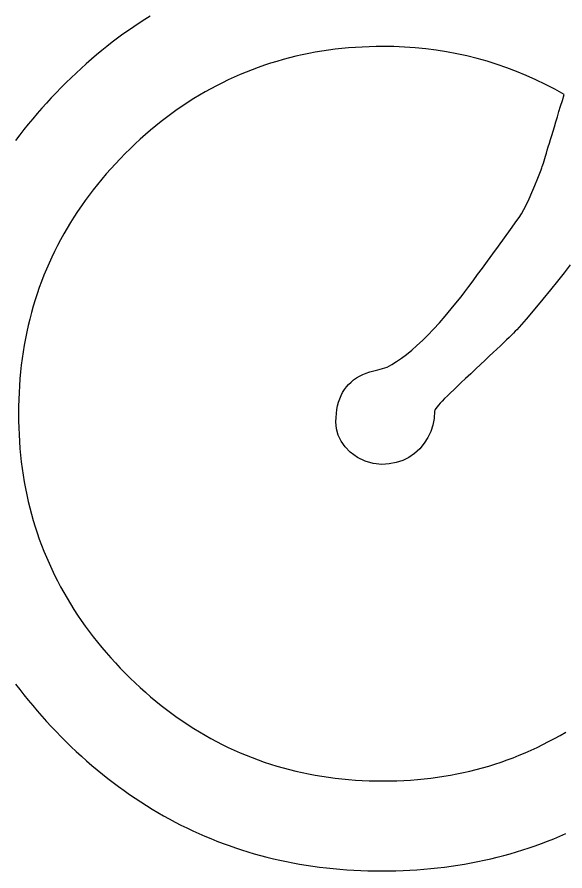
# Model space of a CAD drawing. Extents: x 99982 to 100176, y 99905 to 100011.
# Drawn here: x 100009.4935 to 100009.535, y 99915.5331 to 99915.5976 of the extents above; entities that cross this region are included whole.
import ezdxf

# ---------------------------------------------------------------- set-up
doc = ezdxf.new("R2010")
doc.units = 0
doc.layers.add('TR_SN_ConstructionSigns', color=7, linetype='Continuous')

msp = doc.modelspace()

# ---------------------------------------------------------------- linework, layer by layer
at = {"layer": 'TR_SN_ConstructionSigns'}
for p, q in [((100009.503616, 99915.597716), (100009.503197, 99915.597454)), ((100009.502367, 99915.596909), (100009.501956, 99915.596626)), ((100009.50278, 99915.597185), (100009.502367, 99915.596909)), ((100009.503197, 99915.597454), (100009.50278, 99915.597185)), ((100009.501548, 99915.596336), (100009.501143, 99915.596039)), ((100009.501956, 99915.596626), (100009.501548, 99915.596336)), ((100009.500741, 99915.595735), (100009.500341, 99915.595424)), ((100009.501143, 99915.596039), (100009.500741, 99915.595735)), ((100009.499945, 99915.595106), (100009.499551, 99915.594781)), ((100009.500341, 99915.595424), (100009.499945, 99915.595106)), ((100009.51559, 99915.594886), (100009.5151, 99915.594786)), ((100009.516084, 99915.594978), (100009.51559, 99915.594886)), ((100009.516581, 99915.595062), (100009.516084, 99915.594978)), ((100009.517082, 99915.595136), (100009.516581, 99915.595062)), ((100009.517587, 99915.595202), (100009.517082, 99915.595136)), ((100009.518095, 99915.595259), (100009.517587, 99915.595202)), ((100009.518607, 99915.595307), (100009.518095, 99915.595259)), ((100009.519122, 99915.595346), (100009.518607, 99915.595307)), ((100009.519642, 99915.595377), (100009.519122, 99915.595346)), ((100009.520164, 99915.595399), (100009.519642, 99915.595377)), ((100009.520691, 99915.595412), (100009.520164, 99915.595399)), ((100009.521221, 99915.595416), (100009.520691, 99915.595412)), ((100009.522035, 99915.595405), (100009.521221, 99915.595416)), ((100009.522842, 99915.595372), (100009.522035, 99915.595405)), ((100009.523643, 99915.595316), (100009.522842, 99915.595372)), ((100009.524438, 99915.595237), (100009.523643, 99915.595316)), ((100009.525227, 99915.595137), (100009.524438, 99915.595237)), ((100009.526009, 99915.595014), (100009.525227, 99915.595137)), ((100009.526785, 99915.594868), (100009.526009, 99915.595014)), ((100009.49916, 99915.594449), (100009.498772, 99915.59411)), ((100009.499551, 99915.594781), (100009.49916, 99915.594449)), ((100009.513177, 99915.594295), (100009.512705, 99915.594151)), ((100009.513652, 99915.594431), (100009.513177, 99915.594295)), ((100009.514131, 99915.594558), (100009.513652, 99915.594431)), ((100009.514614, 99915.594676), (100009.514131, 99915.594558)), ((100009.5151, 99915.594786), (100009.514614, 99915.594676)), ((100009.527554, 99915.594701), (100009.526785, 99915.594868)), ((100009.528318, 99915.594511), (100009.527554, 99915.594701)), ((100009.529075, 99915.594298), (100009.528318, 99915.594511)), ((100009.529825, 99915.594063), (100009.529075, 99915.594298)), ((100009.498387, 99915.593764), (100009.498005, 99915.593411)), ((100009.498772, 99915.59411), (100009.498387, 99915.593764)), ((100009.511312, 99915.593665), (100009.510854, 99915.593485)), ((100009.511772, 99915.593836), (100009.511312, 99915.593665)), ((100009.512237, 99915.593998), (100009.511772, 99915.593836)), ((100009.512705, 99915.594151), (100009.512237, 99915.593998)), ((100009.53057, 99915.593806), (100009.529825, 99915.594063)), ((100009.531308, 99915.593527), (100009.53057, 99915.593806)), ((100009.497625, 99915.593052), (100009.497248, 99915.592685)), ((100009.498005, 99915.593411), (100009.497625, 99915.593052)), ((100009.509951, 99915.5931), (100009.509505, 99915.592894)), ((100009.510401, 99915.593297), (100009.509951, 99915.5931)), ((100009.510854, 99915.593485), (100009.510401, 99915.593297)), ((100009.532039, 99915.593225), (100009.531308, 99915.593527)), ((100009.532765, 99915.592901), (100009.532039, 99915.593225)), ((100009.496874, 99915.592311), (100009.496499, 99915.591925)), ((100009.497248, 99915.592685), (100009.496874, 99915.592311)), ((100009.508623, 99915.592457), (100009.508188, 99915.592224)), ((100009.509062, 99915.59268), (100009.508623, 99915.592457)), ((100009.509505, 99915.592894), (100009.509062, 99915.59268)), ((100009.533484, 99915.592554), (100009.532765, 99915.592901)), ((100009.534197, 99915.592185), (100009.533484, 99915.592554)), ((100009.496499, 99915.591925), (100009.49613, 99915.591536)), ((100009.507328, 99915.591734), (100009.506904, 99915.591476)), ((100009.507756, 99915.591984), (100009.507328, 99915.591734)), ((100009.508188, 99915.592224), (100009.507756, 99915.591984)), ((100009.534904, 99915.591794), (100009.534197, 99915.592185)), ((100009.534767, 99915.591342), (100009.534904, 99915.591794)), ((100009.495768, 99915.591144), (100009.495414, 99915.59075)), ((100009.49613, 99915.591536), (100009.495768, 99915.591144)), ((100009.506483, 99915.591209), (100009.506066, 99915.590933)), ((100009.506904, 99915.591476), (100009.506483, 99915.591209)), ((100009.534636, 99915.590909), (100009.534767, 99915.591342)), ((100009.495414, 99915.59075), (100009.495067, 99915.590352)), ((100009.505652, 99915.590648), (100009.505243, 99915.590355)), ((100009.506066, 99915.590933), (100009.505652, 99915.590648)), ((100009.534391, 99915.590097), (100009.534511, 99915.590494)), ((100009.534511, 99915.590494), (100009.534636, 99915.590909)), ((100009.494726, 99915.589951), (100009.494394, 99915.589548)), ((100009.495067, 99915.590352), (100009.494726, 99915.589951)), ((100009.504434, 99915.589742), (100009.504035, 99915.589422)), ((100009.504836, 99915.590053), (100009.504434, 99915.589742)), ((100009.505243, 99915.590355), (100009.504836, 99915.590053)), ((100009.534276, 99915.589719), (100009.534391, 99915.590097)), ((100009.494068, 99915.589141), (100009.493749, 99915.588732)), ((100009.494394, 99915.589548), (100009.494068, 99915.589141)), ((100009.50364, 99915.589094), (100009.503248, 99915.588757)), ((100009.504035, 99915.589422), (100009.50364, 99915.589094)), ((100009.534063, 99915.589017), (100009.534167, 99915.589359)), ((100009.534167, 99915.589359), (100009.534276, 99915.589719)), ((100009.493749, 99915.588732), (100009.493438, 99915.58832)), ((100009.503248, 99915.588757), (100009.50286, 99915.588411)), ((100009.533873, 99915.588389), (100009.533965, 99915.588694)), ((100009.533965, 99915.588694), (100009.534063, 99915.589017)), ((100009.502476, 99915.588056), (100009.502095, 99915.587693)), ((100009.50286, 99915.588411), (100009.502476, 99915.588056)), ((100009.533628, 99915.587585), (100009.533704, 99915.587835)), ((100009.533704, 99915.587835), (100009.533786, 99915.588103)), ((100009.533786, 99915.588103), (100009.533873, 99915.588389)), ((100009.501718, 99915.587321), (100009.501347, 99915.586942)), ((100009.502095, 99915.587693), (100009.501718, 99915.587321)), ((100009.533492, 99915.587141), (100009.533557, 99915.587354)), ((100009.533557, 99915.587354), (100009.533628, 99915.587585)), ((100009.500985, 99915.58656), (100009.500632, 99915.586174)), ((100009.501347, 99915.586942), (100009.500985, 99915.58656)), ((100009.533286, 99915.586474), (100009.533329, 99915.586613)), ((100009.533329, 99915.586613), (100009.533378, 99915.586771)), ((100009.533378, 99915.586771), (100009.533432, 99915.586947)), ((100009.533432, 99915.586947), (100009.533492, 99915.587141)), ((100009.500632, 99915.586174), (100009.500287, 99915.585785)), ((100009.532924, 99915.585481), (100009.533168, 99915.586101)), ((100009.533168, 99915.586101), (100009.533189, 99915.586167)), ((100009.533189, 99915.586167), (100009.533216, 99915.586251)), ((100009.533216, 99915.586251), (100009.533249, 99915.586353)), ((100009.533249, 99915.586353), (100009.533286, 99915.586474)), ((100009.499951, 99915.585391), (100009.499624, 99915.584994)), ((100009.500287, 99915.585785), (100009.499951, 99915.585391)), ((100009.532689, 99915.58491), (100009.532924, 99915.585481)), ((100009.499306, 99915.584594), (100009.498996, 99915.584189)), ((100009.499624, 99915.584994), (100009.499306, 99915.584594)), ((100009.532465, 99915.584388), (100009.532689, 99915.58491)), ((100009.498996, 99915.584189), (100009.498695, 99915.583781)), ((100009.53225, 99915.583914), (100009.532465, 99915.584388)), ((100009.498403, 99915.583369), (100009.498119, 99915.582953)), ((100009.498695, 99915.583781), (100009.498403, 99915.583369)), ((100009.531852, 99915.583111), (100009.532046, 99915.583488)), ((100009.532046, 99915.583488), (100009.53225, 99915.583914)), ((100009.498119, 99915.582953), (100009.497844, 99915.582533)), ((100009.531494, 99915.582503), (100009.531668, 99915.582783)), ((100009.531668, 99915.582783), (100009.531852, 99915.583111)), ((100009.497578, 99915.58211), (100009.497321, 99915.581683)), ((100009.497844, 99915.582533), (100009.497578, 99915.58211)), ((100009.530847, 99915.581597), (100009.53133, 99915.582272)), ((100009.53133, 99915.582272), (100009.531494, 99915.582503)), ((100009.497321, 99915.581683), (100009.497072, 99915.581252)), ((100009.530383, 99915.580952), (100009.530847, 99915.581597)), ((100009.496832, 99915.580818), (100009.496601, 99915.58038)), ((100009.497072, 99915.581252), (100009.496832, 99915.580818)), ((100009.529939, 99915.580338), (100009.530383, 99915.580952)), ((100009.496601, 99915.58038), (100009.496378, 99915.579938)), ((100009.529516, 99915.579753), (100009.529939, 99915.580338)), ((100009.496164, 99915.579492), (100009.495959, 99915.579043)), ((100009.496378, 99915.579938), (100009.496164, 99915.579492)), ((100009.529111, 99915.579199), (100009.529516, 99915.579753)), ((100009.495959, 99915.579043), (100009.495763, 99915.57859)), ((100009.528727, 99915.578675), (100009.529111, 99915.579199)), ((100009.535353, 99915.578914), (100009.534897, 99915.578322)), ((100009.495575, 99915.578133), (100009.495397, 99915.577672)), ((100009.495763, 99915.57859), (100009.495575, 99915.578133)), ((100009.528018, 99915.577718), (100009.528363, 99915.578181)), ((100009.528363, 99915.578181), (100009.528727, 99915.578675)), ((100009.534897, 99915.578322), (100009.534402, 99915.577694)), ((100009.495397, 99915.577672), (100009.495226, 99915.577208)), ((100009.527694, 99915.577284), (100009.528018, 99915.577718)), ((100009.534402, 99915.577694), (100009.533867, 99915.57703)), ((100009.495226, 99915.577208), (100009.495065, 99915.57674)), ((100009.527104, 99915.576508), (100009.527389, 99915.576881)), ((100009.527389, 99915.576881), (100009.527694, 99915.577284)), ((100009.533867, 99915.57703), (100009.533292, 99915.576332)), ((100009.494912, 99915.576268), (100009.494768, 99915.575792)), ((100009.495065, 99915.57674), (100009.494912, 99915.576268)), ((100009.526839, 99915.576165), (100009.527104, 99915.576508)), ((100009.533292, 99915.576332), (100009.532677, 99915.575598)), ((100009.494768, 99915.575792), (100009.494633, 99915.575313)), ((100009.525916, 99915.575051), (100009.526372, 99915.575592)), ((100009.526372, 99915.575592), (100009.526839, 99915.576165)), ((100009.532677, 99915.575598), (100009.532022, 99915.574829)), ((100009.494633, 99915.575313), (100009.494507, 99915.57483)), ((100009.525468, 99915.574541), (100009.525916, 99915.575051)), ((100009.494389, 99915.574343), (100009.49428, 99915.573853)), ((100009.494507, 99915.57483), (100009.494389, 99915.574343)), ((100009.525031, 99915.574064), (100009.525468, 99915.574541)), ((100009.532022, 99915.574829), (100009.531328, 99915.574024)), ((100009.49428, 99915.573853), (100009.494179, 99915.573358)), ((100009.524185, 99915.573204), (100009.524603, 99915.573618)), ((100009.524603, 99915.573618), (100009.525031, 99915.574064)), ((100009.530912, 99915.573613), (100009.530733, 99915.573439)), ((100009.53107, 99915.573768), (100009.530912, 99915.573613)), ((100009.531209, 99915.573905), (100009.53107, 99915.573768)), ((100009.531328, 99915.574024), (100009.531209, 99915.573905)), ((100009.494179, 99915.573358), (100009.494088, 99915.57286)), ((100009.523777, 99915.572822), (100009.524185, 99915.573204)), ((100009.530316, 99915.573037), (100009.530077, 99915.572809)), ((100009.530534, 99915.573247), (100009.530316, 99915.573037)), ((100009.530733, 99915.573439), (100009.530534, 99915.573247)), ((100009.494005, 99915.572359), (100009.493931, 99915.571853)), ((100009.494088, 99915.57286), (100009.494005, 99915.572359)), ((100009.522989, 99915.572153), (100009.523378, 99915.572471)), ((100009.523378, 99915.572471), (100009.523777, 99915.572822)), ((100009.529818, 99915.572562), (100009.52954, 99915.572297)), ((100009.530077, 99915.572809), (100009.529818, 99915.572562)), ((100009.493931, 99915.571853), (100009.493865, 99915.571344)), ((100009.52224, 99915.571611), (100009.52261, 99915.571866)), ((100009.52261, 99915.571866), (100009.522989, 99915.572153)), ((100009.528923, 99915.571713), (100009.528584, 99915.571393)), ((100009.529241, 99915.572014), (100009.528923, 99915.571713)), ((100009.52954, 99915.572297), (100009.529241, 99915.572014)), ((100009.493865, 99915.571344), (100009.493809, 99915.570831)), ((100009.520815, 99915.57099), (100009.52153, 99915.571197)), ((100009.52153, 99915.571197), (100009.52188, 99915.571389)), ((100009.52188, 99915.571389), (100009.52224, 99915.571611)), ((100009.528226, 99915.571055), (100009.527848, 99915.570699)), ((100009.528584, 99915.571393), (100009.528226, 99915.571055)), ((100009.493809, 99915.570831), (100009.493761, 99915.570315)), ((100009.518987, 99915.570226), (100009.519201, 99915.570375)), ((100009.519201, 99915.570375), (100009.519431, 99915.570512)), ((100009.519431, 99915.570512), (100009.519676, 99915.570634)), ((100009.519676, 99915.570634), (100009.519937, 99915.570743)), ((100009.519937, 99915.570743), (100009.520214, 99915.570839)), ((100009.520214, 99915.570839), (100009.520507, 99915.570921)), ((100009.520507, 99915.570921), (100009.520815, 99915.57099)), ((100009.527848, 99915.570699), (100009.527449, 99915.570324)), ((100009.493721, 99915.569794), (100009.493691, 99915.56927)), ((100009.493761, 99915.570315), (100009.493721, 99915.569794)), ((100009.518442, 99915.569697), (100009.518608, 99915.569886)), ((100009.518608, 99915.569886), (100009.51879, 99915.570063)), ((100009.51879, 99915.570063), (100009.518987, 99915.570226)), ((100009.526827, 99915.569745), (100009.526551, 99915.569484)), ((100009.527126, 99915.570025), (100009.526827, 99915.569745)), ((100009.527449, 99915.570324), (100009.527126, 99915.570025)), ((100009.493691, 99915.56927), (100009.493669, 99915.568742)), ((100009.518038, 99915.569046), (100009.518157, 99915.569276)), ((100009.518157, 99915.569276), (100009.518291, 99915.569493)), ((100009.518291, 99915.569493), (100009.518442, 99915.569697)), ((100009.5263, 99915.569242), (100009.526072, 99915.569018)), ((100009.526551, 99915.569484), (100009.5263, 99915.569242)), ((100009.493669, 99915.568742), (100009.493656, 99915.56821)), ((100009.517777, 99915.568275), (100009.517848, 99915.568545)), ((100009.517848, 99915.568545), (100009.517935, 99915.568802)), ((100009.517935, 99915.568802), (100009.518038, 99915.569046)), ((100009.525533, 99915.568461), (100009.525401, 99915.568313)), ((100009.525689, 99915.568628), (100009.525533, 99915.568461)), ((100009.525868, 99915.568814), (100009.525689, 99915.568628)), ((100009.526072, 99915.569018), (100009.525868, 99915.568814)), ((100009.493656, 99915.56821), (100009.493652, 99915.567675)), ((100009.517682, 99915.567693), (100009.517721, 99915.567991)), ((100009.517721, 99915.567991), (100009.517777, 99915.568275)), ((100009.525102, 99915.567857), (100009.525071, 99915.567322)), ((100009.525114, 99915.567911), (100009.525102, 99915.567857)), ((100009.52515, 99915.567983), (100009.525114, 99915.567911)), ((100009.52521, 99915.568074), (100009.52515, 99915.567983)), ((100009.525293, 99915.568184), (100009.52521, 99915.568074)), ((100009.525401, 99915.568313), (100009.525293, 99915.568184)), ((100009.493652, 99915.567675), (100009.493656, 99915.567144)), ((100009.51765, 99915.567058), (100009.517658, 99915.567382)), ((100009.517658, 99915.567382), (100009.517682, 99915.567693)), ((100009.525071, 99915.567322), (100009.524977, 99915.566812)), ((100009.493656, 99915.567144), (100009.493669, 99915.566617)), ((100009.493669, 99915.566617), (100009.493691, 99915.566094)), ((100009.517693, 99915.566536), (100009.51765, 99915.567058)), ((100009.517822, 99915.566047), (100009.517693, 99915.566536)), ((100009.524977, 99915.566812), (100009.524821, 99915.566328)), ((100009.493691, 99915.566094), (100009.493721, 99915.565574)), ((100009.518036, 99915.565592), (100009.517822, 99915.566047)), ((100009.524603, 99915.56587), (100009.524322, 99915.565438)), ((100009.524821, 99915.566328), (100009.524603, 99915.56587)), ((100009.493721, 99915.565574), (100009.493761, 99915.565058)), ((100009.518336, 99915.565169), (100009.518036, 99915.565592)), ((100009.524322, 99915.565438), (100009.523979, 99915.565031)), ((100009.493761, 99915.565058), (100009.493809, 99915.564545)), ((100009.518722, 99915.56478), (100009.518336, 99915.565169)), ((100009.519274, 99915.564373), (100009.518722, 99915.56478)), ((100009.523588, 99915.56467), (100009.523162, 99915.564374)), ((100009.523979, 99915.565031), (100009.523588, 99915.56467)), ((100009.493809, 99915.564545), (100009.493865, 99915.564036)), ((100009.493865, 99915.564036), (100009.493931, 99915.56353)), ((100009.519858, 99915.564082), (100009.519274, 99915.564373)), ((100009.520473, 99915.563907), (100009.519858, 99915.564082)), ((100009.522209, 99915.56398), (100009.521682, 99915.563882)), ((100009.522703, 99915.564144), (100009.522209, 99915.56398)), ((100009.523162, 99915.564374), (100009.522703, 99915.564144)), ((100009.493931, 99915.56353), (100009.494005, 99915.563028)), ((100009.52112, 99915.563849), (100009.520473, 99915.563907)), ((100009.521682, 99915.563882), (100009.52112, 99915.563849)), ((100009.494005, 99915.563028), (100009.494088, 99915.562529)), ((100009.494088, 99915.562529), (100009.494179, 99915.562034)), ((100009.494179, 99915.562034), (100009.49428, 99915.561543)), ((100009.49428, 99915.561543), (100009.494389, 99915.561055)), ((100009.494389, 99915.561055), (100009.494506, 99915.560571)), ((100009.494506, 99915.560571), (100009.494633, 99915.56009)), ((100009.494633, 99915.56009), (100009.494768, 99915.559613)), ((100009.494768, 99915.559613), (100009.494912, 99915.55914)), ((100009.494912, 99915.55914), (100009.495065, 99915.55867)), ((100009.495065, 99915.55867), (100009.495226, 99915.558203)), ((100009.495226, 99915.558203), (100009.495396, 99915.55774)), ((100009.495396, 99915.55774), (100009.495575, 99915.557281)), ((100009.495575, 99915.557281), (100009.495763, 99915.556826)), ((100009.495763, 99915.556826), (100009.495959, 99915.556373)), ((100009.495959, 99915.556373), (100009.496164, 99915.555925)), ((100009.496164, 99915.555925), (100009.496378, 99915.55548)), ((100009.496378, 99915.55548), (100009.4966, 99915.555038)), ((100009.4966, 99915.555038), (100009.496831, 99915.554601)), ((100009.496831, 99915.554601), (100009.497071, 99915.554166)), ((100009.497071, 99915.554166), (100009.49732, 99915.553736)), ((100009.49732, 99915.553736), (100009.497577, 99915.553309)), ((100009.497577, 99915.553309), (100009.497843, 99915.552885)), ((100009.497843, 99915.552885), (100009.498118, 99915.552465)), ((100009.498118, 99915.552465), (100009.498402, 99915.552049)), ((100009.498402, 99915.552049), (100009.498694, 99915.551636)), ((100009.498694, 99915.551636), (100009.498995, 99915.551227)), ((100009.498995, 99915.551227), (100009.499305, 99915.550821)), ((100009.499305, 99915.550821), (100009.499623, 99915.550419)), ((100009.499623, 99915.550419), (100009.49995, 99915.55002)), ((100009.49995, 99915.55002), (100009.500286, 99915.549625)), ((100009.500286, 99915.549625), (100009.500631, 99915.549234)), ((100009.500631, 99915.549234), (100009.500984, 99915.548846)), ((100009.500984, 99915.548846), (100009.501346, 99915.548462)), ((100009.501346, 99915.548462), (100009.501717, 99915.548081)), ((100009.501717, 99915.548081), (100009.502094, 99915.547706)), ((100009.493436, 99915.54725), (100009.493748, 99915.546839)), ((100009.502094, 99915.547706), (100009.502474, 99915.547341)), ((100009.502474, 99915.547341), (100009.502859, 99915.546984)), ((100009.493748, 99915.546839), (100009.494066, 99915.54643)), ((100009.502859, 99915.546984), (100009.503247, 99915.546636)), ((100009.503247, 99915.546636), (100009.503638, 99915.546296)), ((100009.494066, 99915.54643), (100009.494392, 99915.546025)), ((100009.494392, 99915.546025), (100009.494725, 99915.545623)), ((100009.503638, 99915.546296), (100009.504033, 99915.545966)), ((100009.504033, 99915.545966), (100009.504432, 99915.545644)), ((100009.494725, 99915.545623), (100009.495065, 99915.545223)), ((100009.495065, 99915.545223), (100009.495412, 99915.544827)), ((100009.504432, 99915.545644), (100009.504835, 99915.545331)), ((100009.504835, 99915.545331), (100009.505241, 99915.545027)), ((100009.495412, 99915.544827), (100009.495767, 99915.544434)), ((100009.505241, 99915.545027), (100009.50565, 99915.544732)), ((100009.50565, 99915.544732), (100009.506064, 99915.544446)), ((100009.495767, 99915.544434), (100009.496128, 99915.544044)), ((100009.496128, 99915.544044), (100009.496497, 99915.543657)), ((100009.506064, 99915.544446), (100009.506481, 99915.544168)), ((100009.506481, 99915.544168), (100009.506902, 99915.543899)), ((100009.496497, 99915.543657), (100009.496873, 99915.543273)), ((100009.506902, 99915.543899), (100009.507326, 99915.54364)), ((100009.507326, 99915.54364), (100009.507754, 99915.543388)), ((100009.507754, 99915.543388), (100009.508186, 99915.543146)), ((100009.534161, 99915.543133), (100009.53459, 99915.543374)), ((100009.53459, 99915.543374), (100009.535017, 99915.543625)), ((100009.496873, 99915.543273), (100009.497253, 99915.542894)), ((100009.497253, 99915.542894), (100009.497637, 99915.542522)), ((100009.508186, 99915.543146), (100009.508621, 99915.542913)), ((100009.508621, 99915.542913), (100009.50906, 99915.542688)), ((100009.50906, 99915.542688), (100009.509502, 99915.542472)), ((100009.53285, 99915.542462), (100009.53329, 99915.542677)), ((100009.53329, 99915.542677), (100009.533727, 99915.542901)), ((100009.533727, 99915.542901), (100009.534161, 99915.543133)), ((100009.497637, 99915.542522), (100009.498024, 99915.542158)), ((100009.498024, 99915.542158), (100009.498414, 99915.5418)), ((100009.509502, 99915.542472), (100009.509949, 99915.542265)), ((100009.509949, 99915.542265), (100009.510398, 99915.542067)), ((100009.510398, 99915.542067), (100009.510852, 99915.541877)), ((100009.531507, 99915.541869), (100009.531958, 99915.542058)), ((100009.531958, 99915.542058), (100009.532406, 99915.542255)), ((100009.532406, 99915.542255), (100009.53285, 99915.542462)), ((100009.498414, 99915.5418), (100009.498806, 99915.54145)), ((100009.498806, 99915.54145), (100009.499202, 99915.541108)), ((100009.510852, 99915.541877), (100009.511309, 99915.541696)), ((100009.511309, 99915.541696), (100009.51177, 99915.541525)), ((100009.51177, 99915.541525), (100009.512234, 99915.541362)), ((100009.512234, 99915.541362), (100009.512702, 99915.541207)), ((100009.529667, 99915.541202), (100009.530132, 99915.541356)), ((100009.530132, 99915.541356), (100009.530594, 99915.541518)), ((100009.530594, 99915.541518), (100009.531052, 99915.541689)), ((100009.531052, 99915.541689), (100009.531507, 99915.541869)), ((100009.499202, 99915.541108), (100009.4996, 99915.540772)), ((100009.4996, 99915.540772), (100009.500002, 99915.540444)), ((100009.512702, 99915.541207), (100009.513174, 99915.541062)), ((100009.513174, 99915.541062), (100009.513649, 99915.540925)), ((100009.513649, 99915.540925), (100009.514128, 99915.540798)), ((100009.514128, 99915.540798), (100009.514611, 99915.540679)), ((100009.527771, 99915.540676), (100009.52825, 99915.540794)), ((100009.52825, 99915.540794), (100009.528726, 99915.540921)), ((100009.528726, 99915.540921), (100009.529198, 99915.541057)), ((100009.529198, 99915.541057), (100009.529667, 99915.541202)), ((100009.500002, 99915.540444), (100009.500406, 99915.540122)), ((100009.500406, 99915.540122), (100009.500814, 99915.539808)), ((100009.514611, 99915.540679), (100009.515097, 99915.540568)), ((100009.515097, 99915.540568), (100009.515587, 99915.540467)), ((100009.515587, 99915.540467), (100009.516081, 99915.540375)), ((100009.516081, 99915.540375), (100009.516578, 99915.540291)), ((100009.516578, 99915.540291), (100009.517079, 99915.540216)), ((100009.517079, 99915.540216), (100009.517583, 99915.54015)), ((100009.517583, 99915.54015), (100009.518092, 99915.540093)), ((100009.518092, 99915.540093), (100009.518603, 99915.540044)), ((100009.523808, 99915.540044), (100009.524316, 99915.540092)), ((100009.524316, 99915.540092), (100009.52482, 99915.540149)), ((100009.52482, 99915.540149), (100009.525321, 99915.540215)), ((100009.525321, 99915.540215), (100009.525818, 99915.540289)), ((100009.525818, 99915.540289), (100009.526311, 99915.540373)), ((100009.526311, 99915.540373), (100009.526801, 99915.540465)), ((100009.526801, 99915.540465), (100009.527288, 99915.540566)), ((100009.527288, 99915.540566), (100009.527771, 99915.540676)), ((100009.500814, 99915.539808), (100009.501224, 99915.539502)), ((100009.501224, 99915.539502), (100009.501637, 99915.539202)), ((100009.518603, 99915.540044), (100009.519119, 99915.540004)), ((100009.519119, 99915.540004), (100009.519638, 99915.539974)), ((100009.519638, 99915.539974), (100009.520161, 99915.539952)), ((100009.520161, 99915.539952), (100009.520687, 99915.539938)), ((100009.520687, 99915.539938), (100009.521217, 99915.539934)), ((100009.521217, 99915.539934), (100009.521742, 99915.539938)), ((100009.521742, 99915.539938), (100009.522264, 99915.539952)), ((100009.522264, 99915.539952), (100009.522783, 99915.539973)), ((100009.522783, 99915.539973), (100009.523297, 99915.540004)), ((100009.523297, 99915.540004), (100009.523808, 99915.540044)), ((100009.501637, 99915.539202), (100009.502054, 99915.53891)), ((100009.502054, 99915.53891), (100009.502473, 99915.538625)), ((100009.502473, 99915.538625), (100009.502895, 99915.538347)), ((100009.502895, 99915.538347), (100009.50332, 99915.538076)), ((100009.50332, 99915.538076), (100009.503748, 99915.537813)), ((100009.503748, 99915.537813), (100009.504179, 99915.537557)), ((100009.504179, 99915.537557), (100009.504612, 99915.537308)), ((100009.504612, 99915.537308), (100009.505049, 99915.537066)), ((100009.505049, 99915.537066), (100009.505489, 99915.536831)), ((100009.505489, 99915.536831), (100009.505932, 99915.536604)), ((100009.505932, 99915.536604), (100009.506377, 99915.536384)), ((100009.506377, 99915.536384), (100009.506826, 99915.536171)), ((100009.506826, 99915.536171), (100009.507277, 99915.535965)), ((100009.507277, 99915.535965), (100009.507732, 99915.535767)), ((100009.507732, 99915.535767), (100009.508189, 99915.535576)), ((100009.508189, 99915.535576), (100009.50865, 99915.535391)), ((100009.533654, 99915.535388), (100009.534116, 99915.535572)), ((100009.534116, 99915.535572), (100009.534575, 99915.535763)), ((100009.534575, 99915.535763), (100009.535032, 99915.535961)), ((100009.50865, 99915.535391), (100009.509113, 99915.535215)), ((100009.509113, 99915.535215), (100009.509579, 99915.535045)), ((100009.509579, 99915.535045), (100009.510048, 99915.534883)), ((100009.532249, 99915.53488), (100009.53272, 99915.535042)), ((100009.53272, 99915.535042), (100009.533188, 99915.535211)), ((100009.533188, 99915.535211), (100009.533654, 99915.535388)), ((100009.510048, 99915.534883), (100009.51052, 99915.534727)), ((100009.51052, 99915.534727), (100009.510995, 99915.53458)), ((100009.510995, 99915.53458), (100009.511473, 99915.534439)), ((100009.511473, 99915.534439), (100009.511954, 99915.534305)), ((100009.511954, 99915.534305), (100009.512438, 99915.534179)), ((100009.529846, 99915.534177), (100009.530333, 99915.534303)), ((100009.530333, 99915.534303), (100009.530816, 99915.534437)), ((100009.530816, 99915.534437), (100009.531297, 99915.534577)), ((100009.531297, 99915.534577), (100009.531774, 99915.534725)), ((100009.531774, 99915.534725), (100009.532249, 99915.53488)), ((100009.512438, 99915.534179), (100009.512925, 99915.53406)), ((100009.512925, 99915.53406), (100009.513415, 99915.533948)), ((100009.513415, 99915.533948), (100009.513908, 99915.533843)), ((100009.513908, 99915.533843), (100009.514403, 99915.533746)), ((100009.514403, 99915.533746), (100009.514902, 99915.533656)), ((100009.514902, 99915.533656), (100009.515403, 99915.533573)), ((100009.526864, 99915.533572), (100009.527369, 99915.533655)), ((100009.527369, 99915.533655), (100009.52787, 99915.533745)), ((100009.52787, 99915.533745), (100009.528369, 99915.533842)), ((100009.528369, 99915.533842), (100009.528864, 99915.533947)), ((100009.528864, 99915.533947), (100009.529357, 99915.534058)), ((100009.529357, 99915.534058), (100009.529846, 99915.534177)), ((100009.515403, 99915.533573), (100009.515908, 99915.533497)), ((100009.515908, 99915.533497), (100009.516415, 99915.533428)), ((100009.516415, 99915.533428), (100009.516926, 99915.533367)), ((100009.516926, 99915.533367), (100009.517439, 99915.533313)), ((100009.517439, 99915.533313), (100009.517955, 99915.533266)), ((100009.517955, 99915.533266), (100009.518475, 99915.533226)), ((100009.518475, 99915.533226), (100009.518997, 99915.533194)), ((100009.518997, 99915.533194), (100009.519522, 99915.533169)), ((100009.519522, 99915.533169), (100009.52005, 99915.533151)), ((100009.52005, 99915.533151), (100009.520581, 99915.53314)), ((100009.520581, 99915.53314), (100009.521115, 99915.533136)), ((100009.521115, 99915.533136), (100009.521653, 99915.53314)), ((100009.521653, 99915.53314), (100009.522187, 99915.53315)), ((100009.522187, 99915.53315), (100009.522719, 99915.533169)), ((100009.522719, 99915.533169), (100009.523248, 99915.533194)), ((100009.523248, 99915.533194), (100009.523773, 99915.533226)), ((100009.523773, 99915.533226), (100009.524296, 99915.533266)), ((100009.524296, 99915.533266), (100009.524816, 99915.533313)), ((100009.524816, 99915.533313), (100009.525332, 99915.533367)), ((100009.525332, 99915.533367), (100009.525846, 99915.533428)), ((100009.525846, 99915.533428), (100009.526357, 99915.533496)), ((100009.526357, 99915.533496), (100009.526864, 99915.533572))]:
    msp.add_line(p, q, dxfattribs=at)

doc.saveas('drawing.dxf')
